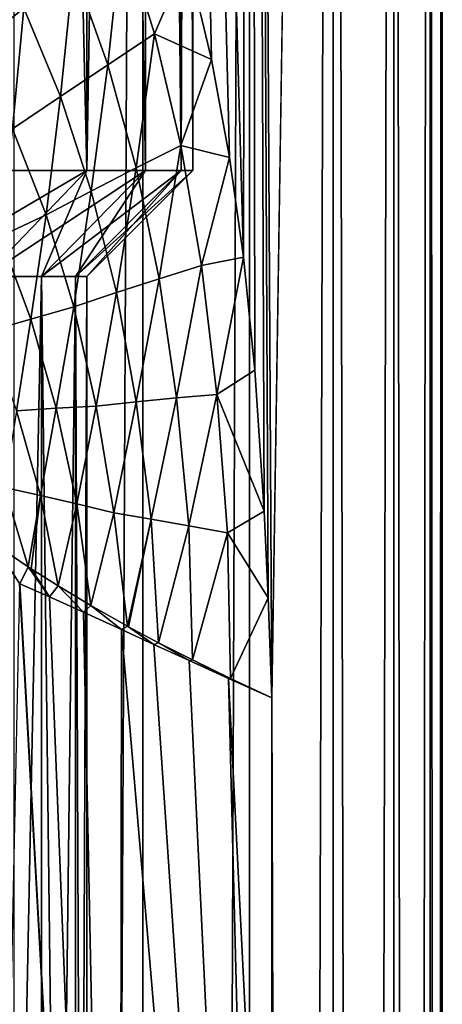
# Model space of a CAD drawing. Header units: metres. Extents: x -24 to 24, y -69 to 184.
# Tile 598 of 656: x 20.86 to 24.25, y 110.82 to 118.71. Entities that reach past the tile are written whole.
import ezdxf

# ---------------------------------------------------------------- set-up
doc = ezdxf.new("R2010")
doc.units = ezdxf.units.M
for name, color, linetype in [('367', 7, 'CONTINUOUS'), ('369', 7, 'CONTINUOUS'), ('376', 7, 'CONTINUOUS'), ('405', 7, 'CONTINUOUS'), ('409', 7, 'CONTINUOUS'), ('554', 2, 'CONTINUOUS'), ('555', 2, 'CONTINUOUS'), ('556', 2, 'CONTINUOUS'), ('563', 2, 'CONTINUOUS'), ('564', 2, 'CONTINUOUS'), ('565', 2, 'CONTINUOUS')]:
    doc.layers.add(name, color=color, linetype=linetype)

msp = doc.modelspace()

# ---------------------------------------------------------------- linework, layer by layer
at = {"layer": '367'}
for points in [[(21.848495, 145.2, -10.521681), (20.817383, -68.3, -12.437807), (20.817383, 145.2, -12.437807)], [(21.848495, -68.3, -10.521681), (20.817383, -68.3, -12.437807), (21.848495, 145.2, -10.521681)], [(22.703696, 145.2, -8.520839), (21.848495, -68.3, -10.521681), (21.848495, 145.2, -10.521681)], [(22.703696, -68.3, -8.520839), (21.848495, -68.3, -10.521681), (22.703696, 145.2, -8.520839)], [(23.376099, 145.2, -6.451394), (22.703696, -68.3, -8.520839), (22.703696, 145.2, -8.520839)], [(23.376099, -68.3, -6.451393), (22.703696, -68.3, -8.520839), (23.376099, 145.2, -6.451394)], [(23.860293, 145.2, -4.330005), (23.376099, -68.3, -6.451393), (23.376099, 145.2, -6.451394)], [(23.860293, -68.3, -4.330005), (23.376099, -68.3, -6.451393), (23.860293, 145.2, -4.330005)], [(24.152377, 145.2, -2.173753), (23.860293, -68.3, -4.330005), (23.860293, 145.2, -4.330005)], [(24.152377, -68.3, -2.173753), (23.860293, -68.3, -4.330005), (24.152377, 145.2, -2.173753)], [(24.25, 145.2), (24.152377, -68.3, -2.173753), (24.152377, 145.2, -2.173753)], [(24.25, -68.3), (24.152377, -68.3, -2.173753), (24.25, 145.2)]]:
    msp.add_3dface(points, dxfattribs=at)
at = {"layer": '369'}
for points in [[(22.3994, 118.388768, 9.291359), (21.848495, 145.2, 10.521681), (22.20531, 119.207753, 9.746112)], [(22.544064, 117.604392, 8.934633), (21.848495, 145.2, 10.521681), (22.3994, 118.388768, 9.291359)], [(22.655235, 116.805375, 8.648864), (21.848495, 145.2, 10.521681), (22.544064, 117.604392, 8.934633)], [(22.703696, 145.2, 8.520839), (21.848495, 145.2, 10.521681), (22.655235, 116.805375, 8.648864)], [(22.745888, 115.900009, 8.40756), (22.703696, 145.2, 8.520839), (22.655235, 116.805375, 8.648864)], [(22.821783, 114.768286, 8.199311), (22.703696, 145.2, 8.520839), (22.745888, 115.900009, 8.40756)], [(22.854321, 114.074619, 8.108176), (22.703696, 145.2, 8.520839), (22.821783, 114.768286, 8.199311)], [(22.88287, 113.273149, 8.027252), (22.703696, 145.2, 8.520839), (22.854321, 114.074619, 8.108176)], [(23.376099, 145.2, 6.451394), (22.703696, 145.2, 8.520839), (22.88287, 113.273149, 8.027252)], [(23.376099, -68.3, 6.451394), (23.376099, 145.2, 6.451394), (22.88287, 113.273149, 8.027252)], [(23.376099, 145.2, 6.451394), (23.860293, -68.3, 4.330005), (23.860293, 145.2, 4.330005)], [(23.376099, -68.3, 6.451394), (23.860293, -68.3, 4.330005), (23.376099, 145.2, 6.451394)], [(23.860293, 145.2, 4.330005), (24.152377, -68.3, 2.173753), (24.152377, 145.2, 2.173753)], [(23.860293, -68.3, 4.330005), (24.152377, -68.3, 2.173753), (23.860293, 145.2, 4.330005)], [(24.152377, -68.3, 2.173753), (24.25, -68.3), (24.152377, 145.2, 2.173753)], [(24.25, -68.3), (24.25, 145.2), (24.152377, 145.2, 2.173753)], [(23.376099, -68.3, 6.451394), (22.88287, 113.273149, 8.027252), (22.88287, 106.484945, 8.027252)]]:
    msp.add_3dface(points, dxfattribs=at)
at = {"layer": '376'}
for points in [[(21.658453, 99.864996, 11.779031), (20.859003, 114.188055, 14.587652), (20.564797, 100.147728, 15.718167)], [(20.864021, 114.185931, 14.568882), (20.859003, 114.188055, 14.587652), (21.658453, 99.864996, 11.779031)], [(21.101727, 114.082483, 13.697516), (20.864021, 114.185931, 14.568882), (21.658453, 99.864996, 11.779031)], [(21.37206, 113.960529, 12.746059), (21.101727, 114.082483, 13.697516), (21.658453, 99.864996, 11.779031)], [(21.678614, 113.819905, 11.712424), (21.37206, 113.960529, 12.746059), (21.658453, 99.864996, 11.779031)], [(22.88287, 99.696742, 8.027252), (21.678614, 113.819905, 11.712424), (21.658453, 99.864996, 11.779031)], [(21.678614, 113.819905, 11.712424), (22.88287, 99.696742, 8.027252), (21.936797, 113.70135, 10.875331)], [(21.936797, 113.70135, 10.875331), (22.88287, 99.696742, 8.027252), (22.221516, 113.571214, 9.984149)], [(22.221516, 113.571214, 9.984149), (22.88287, 99.696742, 8.027252), (22.536345, 113.428396, 9.0341)], [(22.88287, 106.484945, 8.027252), (22.88287, 113.273149, 8.027252), (22.536345, 113.428396, 9.0341)], [(22.88287, 99.696742, 8.027252), (22.88287, 106.484945, 8.027252), (22.536345, 113.428396, 9.0341)]]:
    msp.add_3dface(points, dxfattribs=at)
at = {"layer": '405'}
for points in [[(20.894124, 118.79976, 12.65103), (20.552275, 119.459349, 13.199465), (20.491131, 118.476115, 13.559761)], [(21.567289, 118.347441, 11.251787), (21.684034, 119.433731, 10.897036), (21.292078, 119.120688, 11.763487)], [(21.941983, 118.595354, 10.367179), (21.684034, 119.433731, 10.897036), (21.567289, 118.347441, 11.251787)], [(21.941983, 118.595354, 10.367179), (22.20531, 119.207753, 9.746112), (21.684034, 119.433731, 10.897036)], [(22.3994, 118.388768, 9.291359), (22.20531, 119.207753, 9.746112), (21.941983, 118.595354, 10.367179)], [(21.187879, 118.09193, 12.154516), (21.292078, 119.120688, 11.763487), (20.894124, 118.79976, 12.65103)], [(21.567289, 118.347441, 11.251787), (21.292078, 119.120688, 11.763487), (21.187879, 118.09193, 12.154516)], [(20.804645, 117.833393, 13.075463), (20.894124, 118.79976, 12.65103), (20.491131, 118.476115, 13.559761)], [(21.187879, 118.09193, 12.154516), (20.894124, 118.79976, 12.65103), (20.804645, 117.833393, 13.075463)], [(21.796249, 117.52024, 10.804615), (21.941983, 118.595354, 10.367179), (21.567289, 118.347441, 11.251787)], [(22.153676, 117.698971, 9.907365), (21.941983, 118.595354, 10.367179), (21.796249, 117.52024, 10.804615)], [(22.153676, 117.698971, 9.907365), (22.3994, 118.388768, 9.291359), (21.941983, 118.595354, 10.367179)], [(22.544064, 117.604392, 8.934633), (22.3994, 118.388768, 9.291359), (22.153676, 117.698971, 9.907365)], [(21.435827, 117.334453, 11.717047), (21.567289, 118.347441, 11.251787), (21.187879, 118.09193, 12.154516)], [(21.796249, 117.52024, 10.804615), (21.567289, 118.347441, 11.251787), (21.435827, 117.334453, 11.717047)], [(21.073188, 117.145522, 12.644742), (21.187879, 118.09193, 12.154516), (20.804645, 117.833393, 13.075463)], [(21.435827, 117.334453, 11.717047), (21.187879, 118.09193, 12.154516), (21.073188, 117.145522, 12.644742)], [(21.073188, 117.145522, 12.644742), (20.804645, 117.833393, 13.075463), (20.703491, 116.970919, 13.596116)], [(21.979228, 116.632302, 10.433081), (22.153676, 117.698971, 9.907365), (21.796249, 117.52024, 10.804615)], [(22.319776, 116.737367, 9.529674), (22.153676, 117.698971, 9.907365), (21.979228, 116.632302, 10.433081)], [(22.319776, 116.737367, 9.529674), (22.544064, 117.604392, 8.934633), (22.153676, 117.698971, 9.907365)], [(22.655235, 116.805375, 8.648864), (22.544064, 117.604392, 8.934633), (22.319776, 116.737367, 9.529674)], [(21.637939, 116.52103, 11.348801), (21.796249, 117.52024, 10.804615), (21.435827, 117.334453, 11.717047)], [(21.979228, 116.632302, 10.433081), (21.796249, 117.52024, 10.804615), (21.637939, 116.52103, 11.348801)], [(21.296524, 116.406734, 12.276888), (21.435827, 117.334453, 11.717047), (21.073188, 117.145522, 12.644742)], [(21.637939, 116.52103, 11.348801), (21.435827, 117.334453, 11.717047), (21.296524, 116.406734, 12.276888)], [(20.950624, 116.307975, 13.224908), (21.073188, 117.145522, 12.644742), (20.703491, 116.970919, 13.596116)], [(21.296524, 116.406734, 12.276888), (21.073188, 117.145522, 12.644742), (20.950624, 116.307975, 13.224908)], [(20.950624, 116.307975, 13.224908), (20.703491, 116.970919, 13.596116), (20.605213, 116.20802, 14.184952)], [(22.442234, 115.703418, 9.240557), (22.655235, 116.805375, 8.648864), (22.319776, 116.737367, 9.529674)], [(22.745888, 115.900009, 8.40756), (22.655235, 116.805375, 8.648864), (22.442234, 115.703418, 9.240557)], [(22.117853, 115.676881, 10.143161), (22.319776, 116.737367, 9.529674), (21.979228, 116.632302, 10.433081)], [(22.442234, 115.703418, 9.240557), (22.319776, 116.737367, 9.529674), (22.117853, 115.676881, 10.143161)], [(21.79555, 115.645348, 11.055253), (21.979228, 116.632302, 10.433081), (21.637939, 116.52103, 11.348801)], [(22.117853, 115.676881, 10.143161), (21.979228, 116.632302, 10.433081), (21.79555, 115.645348, 11.055253)], [(21.475729, 115.611193, 11.976854), (21.637939, 116.52103, 11.348801), (21.296524, 116.406734, 12.276888)], [(21.79555, 115.645348, 11.055253), (21.637939, 116.52103, 11.348801), (21.475729, 115.611193, 11.976854)], [(21.154498, 115.594191, 12.914539), (21.296524, 116.406734, 12.276888), (20.950624, 116.307975, 13.224908)], [(21.475729, 115.611193, 11.976854), (21.296524, 116.406734, 12.276888), (21.154498, 115.594191, 12.914539)], [(20.835683, 115.574101, 13.861889), (20.950624, 116.307975, 13.224908), (20.605213, 116.20802, 14.184952)], [(21.154498, 115.594191, 12.914539), (20.950624, 116.307975, 13.224908), (20.835683, 115.574101, 13.861889)], [(22.821783, 114.768286, 8.199311), (22.745888, 115.900009, 8.40756), (22.442234, 115.703418, 9.240557)], [(22.218427, 114.652104, 9.928192), (22.442234, 115.703418, 9.240557), (22.117853, 115.676881, 10.143161)], [(22.527576, 114.595224, 9.032702), (22.442234, 115.703418, 9.240557), (22.218427, 114.652104, 9.928192)], [(22.527576, 114.595224, 9.032702), (22.821783, 114.768286, 8.199311), (22.442234, 115.703418, 9.240557)], [(21.616313, 114.757109, 11.738865), (21.79555, 115.645348, 11.055253), (21.475729, 115.611193, 11.976854)], [(21.914621, 114.705569, 10.830241), (21.79555, 115.645348, 11.055253), (21.616313, 114.757109, 11.738865)], [(21.914621, 114.705569, 10.830241), (22.117853, 115.676881, 10.143161), (21.79555, 115.645348, 11.055253)], [(22.218427, 114.652104, 9.928192), (22.117853, 115.676881, 10.143161), (21.914621, 114.705569, 10.830241)], [(21.028343, 114.893481, 13.588001), (20.835683, 115.574101, 13.861889), (20.740263, 114.959726, 14.525263)], [(21.028343, 114.893481, 13.588001), (21.154498, 115.594191, 12.914539), (20.835683, 115.574101, 13.861889)], [(21.319968, 114.827738, 12.659797), (21.154498, 115.594191, 12.914539), (21.028343, 114.893481, 13.588001)], [(21.319968, 114.827738, 12.659797), (21.475729, 115.611193, 11.976854), (21.154498, 115.594191, 12.914539)], [(21.616313, 114.757109, 11.738865), (21.475729, 115.611193, 11.976854), (21.319968, 114.827738, 12.659797)], [(20.928511, 114.323118, 14.273525), (20.740263, 114.959726, 14.525263), (20.643687, 114.514553, 15.282291)], [(20.928511, 114.323118, 14.273525), (21.028343, 114.893481, 13.588001), (20.740263, 114.959726, 14.525263)], [(20.954664, 114.306041, 14.181204), (21.028343, 114.893481, 13.588001), (20.928511, 114.323118, 14.273525)], [(21.169195, 114.170105, 13.429621), (21.028343, 114.893481, 13.588001), (20.954664, 114.306041, 14.181204)], [(21.169195, 114.170105, 13.429621), (21.319968, 114.827738, 12.659797), (21.028343, 114.893481, 13.588001)], [(21.430879, 114.013373, 12.532609), (21.319968, 114.827738, 12.659797), (21.169195, 114.170105, 13.429621)], [(21.430879, 114.013373, 12.532609), (21.616313, 114.757109, 11.738865), (21.319968, 114.827738, 12.659797)], [(21.726872, 113.846971, 11.549562), (21.616313, 114.757109, 11.738865), (21.430879, 114.013373, 12.532609)], [(21.726872, 113.846971, 11.549562), (21.914621, 114.705569, 10.830241), (21.616313, 114.757109, 11.738865)], [(22.854321, 114.074619, 8.108176), (22.821783, 114.768286, 8.199311), (22.527576, 114.595224, 9.032702)], [(21.733582, 113.843326, 11.527682), (21.914621, 114.705569, 10.830241), (21.726872, 113.846971, 11.549562)], [(21.975172, 113.714907, 10.751717), (21.914621, 114.705569, 10.830241), (21.733582, 113.843326, 11.527682)], [(21.975172, 113.714907, 10.751717), (22.218427, 114.652104, 9.928192), (21.914621, 114.705569, 10.830241)], [(22.248003, 113.576437, 9.902362), (22.218427, 114.652104, 9.928192), (21.975172, 113.714907, 10.751717)], [(22.248003, 113.576437, 9.902362), (22.527576, 114.595224, 9.032702), (22.218427, 114.652104, 9.928192)], [(22.552561, 113.42782, 8.986044), (22.527576, 114.595224, 9.032702), (22.248003, 113.576437, 9.902362)], [(22.552561, 113.42782, 8.986044), (22.854321, 114.074619, 8.108176), (22.527576, 114.595224, 9.032702)], [(22.88287, 113.273149, 8.027252), (22.854321, 114.074619, 8.108176), (22.552561, 113.42782, 8.986044)]]:
    msp.add_3dface(points, dxfattribs=at)
at = {"layer": '409'}
for points in [[(20.864021, 114.185931, 14.568882), (20.928511, 114.323118, 14.273525), (20.643687, 114.514553, 15.282291)], [(20.859003, 114.188055, 14.587652), (20.864021, 114.185931, 14.568882), (20.643687, 114.514553, 15.282291)], [(20.864021, 114.185931, 14.568882), (21.101727, 114.082483, 13.697516), (20.928511, 114.323118, 14.273525)], [(21.101727, 114.082483, 13.697516), (20.954664, 114.306041, 14.181204), (20.928511, 114.323118, 14.273525)], [(21.101727, 114.082483, 13.697516), (21.169195, 114.170105, 13.429621), (20.954664, 114.306041, 14.181204)], [(21.101727, 114.082483, 13.697516), (21.37206, 113.960529, 12.746059), (21.169195, 114.170105, 13.429621)], [(21.37206, 113.960529, 12.746059), (21.430879, 114.013373, 12.532609), (21.169195, 114.170105, 13.429621)], [(21.37206, 113.960529, 12.746059), (21.678614, 113.819905, 11.712424), (21.430879, 114.013373, 12.532609)], [(21.678614, 113.819905, 11.712424), (21.726872, 113.846971, 11.549562), (21.430879, 114.013373, 12.532609)], [(21.678614, 113.819905, 11.712424), (21.936797, 113.70135, 10.875331), (21.726872, 113.846971, 11.549562)], [(21.936797, 113.70135, 10.875331), (21.733582, 113.843326, 11.527682), (21.726872, 113.846971, 11.549562)], [(21.936797, 113.70135, 10.875331), (21.975172, 113.714907, 10.751717), (21.733582, 113.843326, 11.527682)], [(21.936797, 113.70135, 10.875331), (22.221516, 113.571214, 9.984149), (21.975172, 113.714907, 10.751717)], [(22.221516, 113.571214, 9.984149), (22.248003, 113.576437, 9.902362), (21.975172, 113.714907, 10.751717)], [(22.221516, 113.571214, 9.984149), (22.536345, 113.428396, 9.0341), (22.248003, 113.576437, 9.902362)], [(22.536345, 113.428396, 9.0341), (22.552561, 113.42782, 8.986044), (22.248003, 113.576437, 9.902362)], [(22.536345, 113.428396, 9.0341), (22.88287, 113.273149, 8.027252), (22.552561, 113.42782, 8.986044)]]:
    msp.add_3dface(points, dxfattribs=at)
at = {"layer": '554'}
for points in [[(21.400625, 117.5, -6.088987), (20.747507, 145.7, -8.037627), (20.747541, 117.5, -8.03754)], [(21.400621, 145.7, -6.089002), (20.747507, 145.7, -8.037627), (21.400625, 117.5, -6.088987)], [(21.871138, 117.5, -4.088499), (21.400621, 145.7, -6.089002), (21.400625, 117.5, -6.088987)], [(21.871151, 145.7, -4.088427), (21.400621, 145.7, -6.089002), (21.871138, 117.5, -4.088499)], [(22.155077, 117.5, -2.053064), (21.871151, 145.7, -4.088427), (21.871138, 117.5, -4.088499)], [(22.155085, 145.7, -2.052971), (21.871151, 145.7, -4.088427), (22.155077, 117.5, -2.053064)], [(22.25, 117.5), (22.155085, 145.7, -2.052971), (22.155077, 117.5, -2.053064)], [(22.25, 145.7), (22.155085, 145.7, -2.052971), (22.25, 117.5)]]:
    msp.add_3dface(points, dxfattribs=at)
at = {"layer": '555'}
for points in [[(21.035611, 116.65, -3.932309), (21.400625, 117.5, -6.088987), (20.583073, 116.65, -5.856374)], [(21.400625, 117.5, -6.088987), (20.747541, 117.5, -8.03754), (20.583073, 116.65, -5.856374)], [(21.308703, 116.65, -1.974633), (21.871138, 117.5, -4.088499), (21.035611, 116.65, -3.932309)], [(21.871138, 117.5, -4.088499), (21.400625, 117.5, -6.088987), (21.035611, 116.65, -3.932309)], [(21.4, 116.65), (22.155077, 117.5, -2.053064), (21.308703, 116.65, -1.974633)], [(22.155077, 117.5, -2.053064), (21.871138, 117.5, -4.088499), (21.308703, 116.65, -1.974633)], [(22.25, 117.5), (22.155077, 117.5, -2.053064), (21.4, 116.65)]]:
    msp.add_3dface(points, dxfattribs=at)
at = {"layer": '556'}
for points in [[(21.035611, 94.2, -3.932309), (20.583073, 116.65, -5.856374), (20.583073, 94.2, -5.856374)], [(21.035611, 116.65, -3.932309), (20.583073, 116.65, -5.856374), (21.035611, 94.2, -3.932309)], [(21.308703, 94.2, -1.974633), (21.035611, 116.65, -3.932309), (21.035611, 94.2, -3.932309)], [(21.308703, 116.65, -1.974633), (21.035611, 116.65, -3.932309), (21.308703, 94.2, -1.974633)], [(21.4, 116.65), (21.308703, 116.65, -1.974633), (21.4, 94.2)], [(21.4, 94.2), (21.308703, 116.65, -1.974633), (21.308703, 94.2, -1.974633)]]:
    msp.add_3dface(points, dxfattribs=at)
at = {"layer": '563'}
for points in [[(20.747507, 145.7, 8.037627), (21.400621, 145.7, 6.089002), (20.747541, 117.5, 8.03754)], [(20.747541, 117.5, 8.03754), (21.400621, 145.7, 6.089002), (21.400625, 117.5, 6.088987)], [(21.400621, 145.7, 6.089002), (21.871151, 145.7, 4.088427), (21.400625, 117.5, 6.088987)], [(21.400625, 117.5, 6.088987), (21.871151, 145.7, 4.088427), (21.871138, 117.5, 4.088499)], [(21.871138, 117.5, 4.088499), (21.871151, 145.7, 4.088427), (22.155077, 117.5, 2.053064)], [(21.871151, 145.7, 4.088427), (22.155085, 145.7, 2.052971), (22.155077, 117.5, 2.053064)], [(22.25, 145.7), (22.25, 117.5), (22.155077, 117.5, 2.053064)], [(22.155085, 145.7, 2.052971), (22.25, 145.7), (22.155077, 117.5, 2.053064)]]:
    msp.add_3dface(points, dxfattribs=at)
at = {"layer": '564'}
for points in [[(19.954938, 116.65, 7.730488), (21.400625, 117.5, 6.088987), (20.583073, 116.65, 5.856374)], [(20.747541, 117.5, 8.03754), (21.400625, 117.5, 6.088987), (19.954938, 116.65, 7.730488)], [(20.583073, 116.65, 5.856374), (21.871138, 117.5, 4.088499), (21.035611, 116.65, 3.932309)], [(21.400625, 117.5, 6.088987), (21.871138, 117.5, 4.088499), (20.583073, 116.65, 5.856374)], [(21.035611, 116.65, 3.932309), (22.155077, 117.5, 2.053064), (21.308703, 116.65, 1.974633)], [(21.871138, 117.5, 4.088499), (22.155077, 117.5, 2.053064), (21.035611, 116.65, 3.932309)], [(22.25, 117.5), (21.4, 116.65), (21.308703, 116.65, 1.974633)], [(22.155077, 117.5, 2.053064), (22.25, 117.5), (21.308703, 116.65, 1.974633)]]:
    msp.add_3dface(points, dxfattribs=at)
at = {"layer": '565'}
for points in [[(20.583073, 94.2, 5.856374), (21.035611, 116.65, 3.932309), (21.035611, 94.2, 3.932309)], [(20.583073, 116.65, 5.856374), (21.035611, 116.65, 3.932309), (20.583073, 94.2, 5.856374)], [(21.035611, 94.2, 3.932309), (21.308703, 116.65, 1.974633), (21.308703, 94.2, 1.974633)], [(21.035611, 116.65, 3.932309), (21.308703, 116.65, 1.974633), (21.035611, 94.2, 3.932309)], [(21.4, 116.65), (21.4, 94.2), (21.308703, 94.2, 1.974633)], [(21.308703, 116.65, 1.974633), (21.4, 116.65), (21.308703, 94.2, 1.974633)]]:
    msp.add_3dface(points, dxfattribs=at)

doc.saveas('drawing.dxf')
